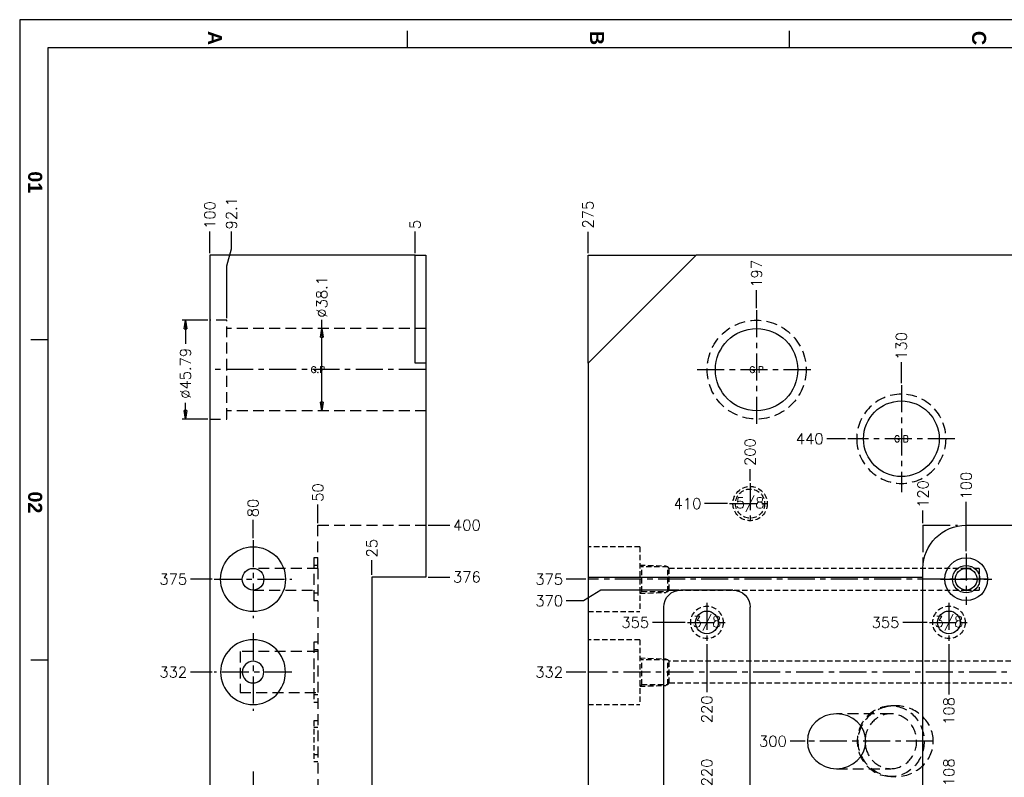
# Model space of a CAD drawing. Extents: x 2651 to 11825, y -3833 to 1075.
# Tile 519 of 656: x 5671 to 6126, y -1864 to -1513. Entities that reach past the tile are written whole.
import ezdxf
from ezdxf.enums import TextEntityAlignment as Align

# ---------------------------------------------------------------- set-up
doc = ezdxf.new("R2010")
doc.units = 0
doc.header["$LTSCALE"] = 10
for name, pattern in [('CENTER', [2, 1.25, -0.25, 0.25, -0.25]), ('DASHED', [0.75, 0.5, -0.25]), ('HIDDEN', [0.375, 0.25, -0.125]), ('PHANTOM', [2.5, 1.25, -0.25, 0.25, -0.25, 0.25, -0.25])]:
    doc.linetypes.add(name, pattern=pattern)
doc.layers.get('0').update_dxf_attribs({"linetype": 'CONTINUOUS'})
doc.layers.get('Defpoints').update_dxf_attribs({"linetype": 'CONTINUOUS'})
for name, color, linetype in [('98', 7, 'CONTINUOUS'), ('BOX', 4, 'CONTINUOUS'), ('CEN', 1, 'CENTER'), ('COOL', 150, 'HIDDEN'), ('DIM', 3, 'CONTINUOUS'), ('DIVIDE', 5, 'PHANTOM'), ('HIDDEN', 6, 'HIDDEN'), ('PART', 7, 'CONTINUOUS'), ('TEXT', 4, 'CONTINUOUS')]:
    doc.layers.add(name, color=color, linetype=linetype)
doc.styles.get("Standard").update_dxf_attribs({"font": 'romans.shx'})
doc.dimstyles.new('T5', dxfattribs={"dimtxt": 5, "dimasz": 4, "dimexe": 1.5, "dimexo": 1, "dimgap": 1.5, "dimtad": 0, "dimrnd": 1.38778e-17, "dimzin": 9, "dimdsep": 46, "dimtxsty": 'Standard', "dimblk": 'CLOSED', "dimcen": 0, "dimclrd": 3, "dimclre": 3, "dimclrt": 3, "dimazin": 2, "dimtfac": 0.75, "dimtofl": 0, "dimtmove": 0, "dimatfit": 3, "dimfxl": 0, "dimtolj": 1, "dimarcsym": 0})

# ---------------------------------------------------------------- blocks, each defined once
blk = doc.blocks.new('*U2493', base_point=(3371.43, -803.36))
for radius in [7.94, 6.75]:
    blk.add_circle((3371.43, -803.36), radius)
at = {"layer": 'CEN'}
for p, q in [((3371.43, -793.83), (3371.43, -812.89)), ((3361.9, -803.36), (3380.96, -803.36))]:
    blk.add_line(p, q, dxfattribs=at)
blk = doc.blocks.new('*U2495', base_point=(3351.43, -858.36))
blk.add_circle((3351.43, -858.36), 7.5)
at = {"layer": 'CEN'}
for p, q in [((3351.43, -849.36), (3351.43, -867.36)), ((3342.43, -858.36), (3360.43, -858.36))]:
    blk.add_line(p, q, dxfattribs=at)
at = {"layer": 'PART'}
blk.add_circle((3351.43, -858.36), 5.25, dxfattribs=at)
blk = doc.blocks.new('*U2511', base_point=(3463.43, -858.36))
blk.add_circle((3463.43, -858.36), 7.5)
at = {"layer": 'CEN'}
for p, q in [((3463.43, -849.36), (3463.43, -867.36)), ((3454.43, -858.36), (3472.43, -858.36))]:
    blk.add_line(p, q, dxfattribs=at)
at = {"layer": 'PART'}
blk.add_circle((3463.43, -858.36), 5.25, dxfattribs=at)
blk = doc.blocks.new('*D2976')
at = {"layer": 'Defpoints', "color": 0}
for p in [(5933.68, -1611.51), (5933.68, -1622.36), (6208.68, -2147.36)]:
    blk.add_point(p, dxfattribs=at)
at = {"layer": 'DIM', "color": 3, "lineweight": -2}
blk.add_line((5933.68, -1621.36), (5933.68, -1611.51), dxfattribs=at)
at = {"layer": 'DIM', "color": 3, "insert": (5933.68, -1603.59), "char_height": 5, "attachment_point": 5, "rotation": 90}
blk.add_mtext('\\A1;275', dxfattribs=at)
blk = doc.blocks.new('_Closed')
at = {"color": 0, "linetype": 'ByBlock', "lineweight": -2}
for p, q in [((-1, 0.17), (0, 0)), ((-1, 0.17), (-1, -0.17)), ((0, 0), (-1, -0.17)), ((0, 0), (-1, 0))]:
    blk.add_line(p, q, dxfattribs=at)
blk = doc.blocks.new('*D3006')
at = {"layer": 'Defpoints', "color": 0}
for p in [(6011.68, -1638.57), (6011.68, -1647.88), (6208.68, -2147.36)]:
    blk.add_point(p, dxfattribs=at)
at = {"layer": 'DIM', "color": 3, "lineweight": -2}
blk.add_line((6011.68, -1646.88), (6011.68, -1638.57), dxfattribs=at)
at = {"layer": 'DIM', "color": 3, "insert": (6011.68, -1631), "char_height": 5, "attachment_point": 5, "rotation": 90}
blk.add_mtext('\\A1;197', dxfattribs=at)
blk = doc.blocks.new('*D3007')
at = {"layer": 'Defpoints', "color": 0}
for p in [(6078.68, -1671.96), (6078.68, -1682.58), (6208.68, -2147.36)]:
    blk.add_point(p, dxfattribs=at)
at = {"layer": 'DIM', "color": 3, "lineweight": -2}
blk.add_line((6078.68, -1681.58), (6078.68, -1671.96), dxfattribs=at)
at = {"layer": 'DIM', "color": 3, "insert": (6078.68, -1664.39), "char_height": 5, "attachment_point": 5, "rotation": 90}
blk.add_mtext('\\A1;130', dxfattribs=at)
blk = doc.blocks.new('*D3008')
at = {"layer": 'Defpoints', "color": 0}
for p in [(6044.16, -1707.36), (6053.9, -1707.36), (6208.68, -2147.36)]:
    blk.add_point(p, dxfattribs=at)
at = {"layer": 'DIM', "color": 3, "lineweight": -2}
blk.add_line((6052.9, -1707.36), (6044.16, -1707.36), dxfattribs=at)
at = {"layer": 'DIM', "color": 3, "insert": (6036.23, -1707.36), "char_height": 5, "attachment_point": 5}
blk.add_mtext('\\A1;440', dxfattribs=at)
blk = doc.blocks.new('*D3009')
at = {"layer": 'Defpoints', "color": 0}
for p in [(6008.68, -1721.47), (6008.68, -1727.83), (6208.68, -2147.36)]:
    blk.add_point(p, dxfattribs=at)
at = {"layer": 'DIM', "color": 3, "lineweight": -2}
blk.add_line((6008.68, -1726.83), (6008.68, -1721.47), dxfattribs=at)
at = {"layer": 'DIM', "color": 3, "insert": (6008.68, -1713.54), "char_height": 5, "attachment_point": 5, "rotation": 90}
blk.add_mtext('\\A1;200', dxfattribs=at)
blk = doc.blocks.new('*D3010')
at = {"layer": 'Defpoints', "color": 0}
for p in [(5987.65, -1737.36), (5999.16, -1737.36), (6208.68, -2147.36)]:
    blk.add_point(p, dxfattribs=at)
at = {"layer": 'DIM', "color": 3, "lineweight": -2}
blk.add_line((5998.16, -1737.36), (5987.65, -1737.36), dxfattribs=at)
at = {"layer": 'DIM', "color": 3, "insert": (5979.72, -1737.36), "char_height": 5, "attachment_point": 5}
blk.add_mtext('\\A1;410', dxfattribs=at)
blk = doc.blocks.new('*D3078')
at = {"layer": 'Defpoints', "color": 0}
for p in [(6108.68, -1736.6), (6108.68, -1760.45), (6208.68, -2147.36)]:
    blk.add_point(p, dxfattribs=at)
at = {"layer": 'DIM', "color": 3, "lineweight": -2}
blk.add_line((6108.68, -1759.45), (6108.68, -1736.6), dxfattribs=at)
at = {"layer": 'DIM', "color": 3, "insert": (6108.68, -1729.03), "char_height": 5, "attachment_point": 5, "rotation": 90}
blk.add_mtext('\\A1;100', dxfattribs=at)
blk = doc.blocks.new('*D3079')
at = {"layer": 'Defpoints', "color": 0}
for p in [(6100.68, -1801.36), (6100.68, -1825.8), (6208.68, -2147.36)]:
    blk.add_point(p, dxfattribs=at)
at = {"layer": 'DIM', "color": 3, "lineweight": -2}
blk.add_line((6100.68, -1802.36), (6100.68, -1825.8), dxfattribs=at)
at = {"layer": 'DIM', "color": 3, "insert": (6100.68, -1833.37), "char_height": 5, "attachment_point": 5, "rotation": 90}
blk.add_mtext('\\A1;108', dxfattribs=at)
blk = doc.blocks.new('*D3080')
at = {"layer": 'Defpoints', "color": 0}
for p in [(6079.28, -1792.36), (6091.68, -1792.36), (6208.68, -2147.36)]:
    blk.add_point(p, dxfattribs=at)
at = {"layer": 'DIM', "color": 3, "lineweight": -2}
blk.add_line((6090.68, -1792.36), (6079.28, -1792.36), dxfattribs=at)
at = {"layer": 'DIM', "color": 3, "insert": (6071.35, -1792.36), "char_height": 5, "attachment_point": 5}
blk.add_mtext('\\A1;355', dxfattribs=at)
blk = doc.blocks.new('*D3098')
at = {"layer": 'Defpoints', "color": 0}
for p in [(6100.68, -1869.33), (6100.68, -1893.36), (6208.68, -2147.36)]:
    blk.add_point(p, dxfattribs=at)
at = {"layer": 'DIM', "color": 3, "lineweight": -2}
blk.add_line((6100.68, -1892.36), (6100.68, -1869.33), dxfattribs=at)
at = {"layer": 'DIM', "color": 3, "insert": (6100.68, -1861.76), "char_height": 5, "attachment_point": 5, "rotation": 90}
blk.add_mtext('\\A1;108', dxfattribs=at)
blk = doc.blocks.new('*D3099')
at = {"layer": 'Defpoints', "color": 0}
for p in [(5923.63, -1772.36), (5933.68, -1772.36), (6208.68, -2147.36)]:
    blk.add_point(p, dxfattribs=at)
at = {"layer": 'DIM', "color": 3, "lineweight": -2}
blk.add_line((5932.68, -1772.36), (5923.63, -1772.36), dxfattribs=at)
at = {"layer": 'DIM', "color": 3, "insert": (5915.7, -1772.36), "char_height": 5, "attachment_point": 5}
blk.add_mtext('\\A1;375', dxfattribs=at)
blk = doc.blocks.new('*D3100')
at = {"layer": 'Defpoints', "color": 0}
for p in [(5923.63, -1815.36), (5933.68, -1815.36), (6208.68, -2147.36)]:
    blk.add_point(p, dxfattribs=at)
at = {"layer": 'DIM', "color": 3, "lineweight": -2}
blk.add_line((5932.68, -1815.36), (5923.63, -1815.36), dxfattribs=at)
at = {"layer": 'DIM', "color": 3, "insert": (5915.7, -1815.36), "char_height": 5, "attachment_point": 5}
blk.add_mtext('\\A1;332', dxfattribs=at)
blk = doc.blocks.new('*D3118')
at = {"layer": 'Defpoints', "color": 0}
for p in [(5963.47, -1792.36), (5979.68, -1792.36), (6208.68, -2147.36)]:
    blk.add_point(p, dxfattribs=at)
at = {"layer": 'DIM', "color": 3, "lineweight": -2}
blk.add_line((5978.68, -1792.36), (5963.47, -1792.36), dxfattribs=at)
at = {"layer": 'DIM', "color": 3, "insert": (5955.54, -1792.36), "char_height": 5, "attachment_point": 5}
blk.add_mtext('\\A1;355', dxfattribs=at)
blk = doc.blocks.new('*D3130')
at = {"layer": 'Defpoints', "color": 0}
for p in [(5976.68, -1777.36), (5923.63, -1782.36), (6208.68, -2147.36)]:
    blk.add_point(p, dxfattribs=at)
at = {"layer": 'DIM', "color": 3, "lineweight": -2}
for p, q in [((5939.63, -1777.36), (5931.63, -1782.36)), ((5975.68, -1777.36), (5939.63, -1777.36)), ((5931.63, -1782.36), (5923.63, -1782.36))]:
    blk.add_line(p, q, dxfattribs=at)
at = {"layer": 'DIM', "color": 3, "insert": (5915.7, -1782.36), "char_height": 5, "attachment_point": 5}
blk.add_mtext('\\A1;370', dxfattribs=at)
blk = doc.blocks.new('*D3140')
at = {"layer": 'Defpoints', "color": 0}
for p in [(5988.68, -1801.36), (5988.68, -1824.68), (6208.68, -2147.36)]:
    blk.add_point(p, dxfattribs=at)
at = {"layer": 'DIM', "color": 3, "lineweight": -2}
blk.add_line((5988.68, -1802.36), (5988.68, -1824.68), dxfattribs=at)
at = {"layer": 'DIM', "color": 3, "insert": (5988.68, -1832.6), "char_height": 5, "attachment_point": 5, "rotation": 90}
blk.add_mtext('\\A1;220', dxfattribs=at)
blk = doc.blocks.new('*D3141')
at = {"layer": 'Defpoints', "color": 0}
for p in [(6027.16, -1847.36), (6035.17, -1847.36), (6208.68, -2147.36)]:
    blk.add_point(p, dxfattribs=at)
at = {"layer": 'DIM', "color": 3, "lineweight": -2}
blk.add_line((6034.17, -1847.36), (6027.16, -1847.36), dxfattribs=at)
at = {"layer": 'DIM', "color": 3, "insert": (6019.23, -1847.36), "char_height": 5, "attachment_point": 5}
blk.add_mtext('\\A1;300', dxfattribs=at)
blk = doc.blocks.new('*D3142')
at = {"layer": 'Defpoints', "color": 0}
for p in [(5988.68, -1869.74), (5988.68, -1893.36), (6208.68, -2147.36)]:
    blk.add_point(p, dxfattribs=at)
at = {"layer": 'DIM', "color": 3, "lineweight": -2}
blk.add_line((5988.68, -1892.36), (5988.68, -1869.74), dxfattribs=at)
at = {"layer": 'DIM', "color": 3, "insert": (5988.68, -1861.81), "char_height": 5, "attachment_point": 5, "rotation": 90}
blk.add_mtext('\\A1;220', dxfattribs=at)
blk = doc.blocks.new('*D3151')
at = {"layer": 'Defpoints', "color": 0}
for p in [(6088.68, -1740.51), (6088.68, -1747.36), (6208.68, -2147.36)]:
    blk.add_point(p, dxfattribs=at)
at = {"layer": 'DIM', "color": 3, "lineweight": -2}
blk.add_line((6088.68, -1746.36), (6088.68, -1740.51), dxfattribs=at)
at = {"layer": 'DIM', "color": 3, "insert": (6088.68, -1732.94), "char_height": 5, "attachment_point": 5, "rotation": 90}
blk.add_mtext('\\A1;120', dxfattribs=at)
blk = doc.blocks.new('*D3198')
at = {"layer": 'Defpoints', "color": 0}
for p in [(5758.68, -1611.36), (5758.68, -1622.36), (5858.68, -2147.36)]:
    blk.add_point(p, dxfattribs=at)
at = {"layer": 'DIM', "color": 3, "lineweight": -2}
blk.add_line((5758.68, -1621.36), (5758.68, -1611.36), dxfattribs=at)
at = {"layer": 'DIM', "color": 3, "insert": (5758.68, -1603.79), "char_height": 5, "attachment_point": 5, "rotation": 90}
blk.add_mtext('\\A1;100', dxfattribs=at)
blk = doc.blocks.new('*D3199')
at = {"layer": 'Defpoints', "color": 0}
for p in [(5768.68, -1611.36), (5766.58, -1652.46), (5858.68, -2147.36)]:
    blk.add_point(p, dxfattribs=at)
at = {"layer": 'DIM', "color": 3, "lineweight": -2}
for p, q in [((5768.68, -1619.36), (5768.68, -1611.36)), ((5766.58, -1627.36), (5768.68, -1619.36)), ((5766.58, -1651.46), (5766.58, -1627.36))]:
    blk.add_line(p, q, dxfattribs=at)
at = {"layer": 'DIM', "color": 3, "insert": (5768.68, -1602.95), "char_height": 5, "attachment_point": 5, "rotation": 90}
blk.add_mtext('\\A1;92.1', dxfattribs=at)
blk = doc.blocks.new('*D3200')
at = {"layer": 'Defpoints', "color": 0}
for p in [(5853.68, -1611.36), (5853.68, -1622.36), (5858.68, -2147.36)]:
    blk.add_point(p, dxfattribs=at)
at = {"layer": 'DIM', "color": 3, "lineweight": -2}
blk.add_line((5853.68, -1621.36), (5853.68, -1611.36), dxfattribs=at)
at = {"layer": 'DIM', "color": 3, "insert": (5853.68, -1608.19), "char_height": 5, "attachment_point": 5, "rotation": 90}
blk.add_mtext('\\A1;5', dxfattribs=at)
blk = doc.blocks.new('*D3201')
at = {"layer": 'Defpoints', "color": 0}
for p in [(5758.68, -1652.46), (5747.42, -1698.25), (5758.68, -1698.25)]:
    blk.add_point(p, dxfattribs=at)
at = {"layer": 'DIM', "color": 3, "lineweight": -2}
for p, q in [((5757.68, -1652.46), (5745.92, -1652.46)), ((5747.42, -1656.46), (5747.42, -1663.44)), ((5747.42, -1694.25), (5747.42, -1690.72)), ((5757.68, -1698.25), (5745.92, -1698.25))]:
    blk.add_line(p, q, dxfattribs=at)
at = {"layer": 'DIM', "color": 3, "lineweight": -2, "xscale": 4, "yscale": 4, "zscale": 4}
for p, rotation in [((5747.42, -1652.46), 90), ((5747.42, -1698.25), 270)]:
    blk.add_blockref('_Closed', p, dxfattribs=dict(at, rotation=rotation))
at = {"layer": 'DIM', "color": 3, "insert": (5747.42, -1677.08), "char_height": 5, "attachment_point": 5, "rotation": 90}
blk.add_mtext('\\A1;%%c45.79', dxfattribs=at)
blk = doc.blocks.new('*D3202')
at = {"layer": 'Defpoints', "color": 0}
for p in [(5812.63, -1656.31), (5810.49, -1694.41), (5812.63, -1694.41)]:
    blk.add_point(p, dxfattribs=at)
at = {"layer": 'DIM', "color": 3, "lineweight": -2}
for p, q in [((5810.49, -1656.31), (5810.49, -1652.31)), ((5811.63, -1656.31), (5808.99, -1656.31)), ((5810.49, -1690.41), (5810.49, -1660.31)), ((5811.63, -1694.41), (5808.99, -1694.41))]:
    blk.add_line(p, q, dxfattribs=at)
at = {"layer": 'DIM', "color": 3, "lineweight": -2, "xscale": 4, "yscale": 4, "zscale": 4}
for p, rotation in [((5810.49, -1656.31), 90), ((5810.49, -1694.41), 270)]:
    blk.add_blockref('_Closed', p, dxfattribs=dict(at, rotation=rotation))
at = {"layer": 'DIM', "color": 3, "insert": (5810.49, -1641.64), "char_height": 5, "attachment_point": 5, "rotation": 90}
blk.add_mtext('\\A1;%%c38.1', dxfattribs=at)
blk = doc.blocks.new('*D3203')
at = {"layer": 'Defpoints', "color": 0}
for p in [(5858.68, -1771.36), (5869.68, -1771.36), (5858.68, -2147.36)]:
    blk.add_point(p, dxfattribs=at)
at = {"layer": 'DIM', "color": 3, "lineweight": -2}
blk.add_line((5859.68, -1771.36), (5869.68, -1771.36), dxfattribs=at)
at = {"layer": 'DIM', "color": 3, "insert": (5877.61, -1771.36), "char_height": 5, "attachment_point": 5}
blk.add_mtext('\\A1;376', dxfattribs=at)
blk = doc.blocks.new('*D3214')
at = {"layer": 'Defpoints', "color": 0}
for p in [(5858.68, -1747.36), (5869.68, -1747.36), (5858.68, -2147.36)]:
    blk.add_point(p, dxfattribs=at)
at = {"layer": 'DIM', "color": 3, "lineweight": -2}
blk.add_line((5859.68, -1747.36), (5869.68, -1747.36), dxfattribs=at)
at = {"layer": 'DIM', "color": 3, "insert": (5877.61, -1747.36), "char_height": 5, "attachment_point": 5}
blk.add_mtext('\\A1;400', dxfattribs=at)
blk = doc.blocks.new('*D3236')
at = {"layer": 'Defpoints', "color": 0}
for p in [(5749.68, -1815.36), (5760.68, -1815.36), (5858.68, -2147.36)]:
    blk.add_point(p, dxfattribs=at)
at = {"layer": 'DIM', "color": 3, "lineweight": -2}
blk.add_line((5759.68, -1815.36), (5749.68, -1815.36), dxfattribs=at)
at = {"layer": 'DIM', "color": 3, "insert": (5741.76, -1815.36), "char_height": 5, "attachment_point": 5}
blk.add_mtext('\\A1;332', dxfattribs=at)
blk = doc.blocks.new('*D3237')
at = {"layer": 'Defpoints', "color": 0}
for p in [(5749.68, -1772.36), (5760.68, -1772.36), (5858.68, -2147.36)]:
    blk.add_point(p, dxfattribs=at)
at = {"layer": 'DIM', "color": 3, "lineweight": -2}
blk.add_line((5759.68, -1772.36), (5749.68, -1772.36), dxfattribs=at)
at = {"layer": 'DIM', "color": 3, "insert": (5741.76, -1772.36), "char_height": 5, "attachment_point": 5}
blk.add_mtext('\\A1;375', dxfattribs=at)
blk = doc.blocks.new('*D3238')
at = {"layer": 'Defpoints', "color": 0}
for p in [(5778.68, -1744.92), (5778.68, -1754.36), (5858.68, -2147.36)]:
    blk.add_point(p, dxfattribs=at)
at = {"layer": 'DIM', "color": 3, "lineweight": -2}
blk.add_line((5778.68, -1753.36), (5778.68, -1744.92), dxfattribs=at)
at = {"layer": 'DIM', "color": 3, "insert": (5778.68, -1739.37), "char_height": 5, "attachment_point": 5, "rotation": 90}
blk.add_mtext('\\A1;80', dxfattribs=at)
blk = doc.blocks.new('*D3239')
at = {"layer": 'Defpoints', "color": 0}
for p in [(5808.68, -1737.78), (5808.68, -1747.36), (5858.68, -2147.36)]:
    blk.add_point(p, dxfattribs=at)
at = {"layer": 'DIM', "color": 3, "lineweight": -2}
blk.add_line((5808.68, -1746.36), (5808.68, -1737.78), dxfattribs=at)
at = {"layer": 'DIM', "color": 3, "insert": (5808.68, -1732.23), "char_height": 5, "attachment_point": 5, "rotation": 90}
blk.add_mtext('\\A1;50', dxfattribs=at)
blk = doc.blocks.new('*D3245')
at = {"layer": 'Defpoints', "color": 0}
for p in [(5833.68, -1763.55), (5833.68, -1771.36), (5858.68, -2147.36)]:
    blk.add_point(p, dxfattribs=at)
at = {"layer": 'DIM', "color": 3, "lineweight": -2}
blk.add_line((5833.68, -1770.36), (5833.68, -1763.55), dxfattribs=at)
at = {"layer": 'DIM', "color": 3, "insert": (5833.68, -1758), "char_height": 5, "attachment_point": 5, "rotation": 90}
blk.add_mtext('\\A1;25', dxfattribs=at)
blk = doc.blocks.new('QQQ')
at = {"color": 4}
for p, q in [((-983.2, 2475.08), (-983.2, 2481.08)), ((-847.2, 2475.08), (-847.2, 2481.08)), ((-1111.2, 2371.08), (-1117.2, 2371.08)), ((-1111.2, 2257.08), (-1117.2, 2257.08))]:
    blk.add_line(p, q, dxfattribs=at)
at = {"layer": 'BOX', "color": 3}
for points in [[(-1121.2, 2485.08), (-1121.2, 1345.08), (-301.2, 1345.08), (-301.2, 2485.08)], [(-1111.2, 2475.08), (-1111.2, 1355.08), (-311.2, 1355.08), (-311.2, 2475.08)]]:
    blk.add_lwpolyline(points, close=True, dxfattribs=at)
at = {"color": 4, "char_height": 5, "attachment_point": 1, "rotation": 270}
for s, width, insert in [('{\\fArial|b1|i0|c0|p34;\\C6;A}', 6, (-1049.2, 2481.08)), ('{\\fArial|b1|i0|c0|p34;\\C6;B}', 6, (-913.2, 2481.08)), ('{\\fArial|b1|i0|c0|p34;\\C6;C}', 6, (-777.2, 2481.08)), ('{\\fArial|b1|i0|c0|p34;\\C6;01}', 8, (-1113.2, 2431.08)), ('{\\fArial|b1|i0|c0|p34;\\C6;02}', 8, (-1113.2, 2317.08))]:
    blk.add_mtext_dynamic_manual_height_columns(s, width=width, gutter_width=12.5, heights=[0], dxfattribs=dict(at, insert=insert))

msp = doc.modelspace()

# ---------------------------------------------------------------- linework, layer by layer
at = {"layer": '98', "color": 7, "linetype": 'Continuous'}
for p, q in [((5758.684, -1622.358), (5758.684, -2672.358)), ((5853.684, -1622.358), (5758.684, -1622.358)), ((5853.684, -1622.358), (5858.684, -1622.358)), ((5853.684, -1672.358), (5853.684, -1622.358)), ((5858.684, -1622.358), (5858.684, -1672.358)), ((5933.684, -1672.358), (5933.684, -1622.358)), ((5933.684, -1622.358), (5983.684, -1622.358)), ((5983.684, -1622.358), (5933.684, -1672.358)), ((6433.684, -1622.358), (5983.684, -1622.358)), ((5858.684, -1672.358), (5853.684, -1672.358)), ((5858.684, -1672.358), (5858.684, -1771.358)), ((5933.684, -1672.358), (5933.684, -1771.358)), ((6108.684, -1747.358), (6308.684, -1747.358)), ((6088.684, -1771.358), (6088.684, -1767.358)), ((5858.684, -1771.358), (5833.684, -1771.358)), ((5833.684, -1771.358), (5833.684, -1923.358)), ((5933.684, -1771.358), (5933.684, -1923.358)), ((5933.684, -1771.358), (6088.684, -1771.358)), ((6088.684, -1923.358), (6088.684, -1771.358)), ((6000.684, -1777.358), (5976.684, -1777.358)), ((5968.684, -1909.358), (5968.684, -1785.358)), ((6008.684, -1909.358), (6008.684, -1785.358))]:
    msp.add_line(p, q, dxfattribs=at)
at = {"layer": '98', "color": 6, "linetype": 'DASHED'}
for p, q in [((5766.584, -1652.463), (5758.684, -1652.463)), ((5766.584, -1675.358), (5766.584, -1652.463)), ((5858.684, -1656.308), (5766.584, -1656.308)), ((5766.584, -1698.253), (5766.584, -1675.358)), ((5858.684, -1694.408), (5766.584, -1694.408)), ((5758.684, -1698.253), (5766.584, -1698.253)), ((5808.684, -1747.358), (5858.684, -1747.358)), ((5808.684, -1767.358), (5808.684, -1747.358)), ((5808.684, -1762.438), (5806.784, -1762.438)), ((5806.784, -1762.438), (5806.784, -1782.278)), ((5808.684, -1767.358), (5778.684, -1767.358)), ((5808.684, -1766.008), (5806.784, -1766.008)), ((5808.684, -1767.358), (5808.684, -2527.358)), ((5778.684, -1777.358), (5808.684, -1777.358)), ((5806.784, -1778.708), (5808.684, -1778.708)), ((5806.784, -1782.278), (5808.684, -1782.278)), ((5808.684, -1801.488), (5806.784, -1801.488)), ((5806.784, -1801.488), (5806.784, -1815.358)), ((5808.684, -1805.858), (5772.684, -1805.858)), ((5772.684, -1805.858), (5772.684, -1824.858)), ((5808.684, -1805.058), (5806.784, -1805.058)), ((5806.784, -1815.358), (5806.784, -1829.228)), ((5772.684, -1824.858), (5808.684, -1824.858)), ((5806.784, -1825.658), (5808.684, -1825.658)), ((5806.784, -1829.228), (5808.684, -1829.228)), ((6075.982, -1830.958), (6073.81, -1830.958)), ((6073.81, -1834.658), (6048.684, -1834.658)), ((6048.684, -1860.058), (6073.81, -1860.058)), ((6073.81, -1863.758), (6075.982, -1863.758))]:
    msp.add_line(p, q, dxfattribs=at)
msp.add_circle((6011.684, -1675.358), 22.895, dxfattribs=at)
at = {"layer": '98', "color": 7, "linetype": 'Continuous'}
for centre, radius in [((6011.684, -1675.358), 19.05), ((6078.684, -1707.358), 17.5), ((5778.684, -1772.358), 15), ((6108.684, -1772.358), 9.92), ((5778.684, -1772.358), 5), ((6108.684, -1772.358), 6.35), ((6108.684, -1772.358), 5)]:
    msp.add_circle(centre, radius, dxfattribs=at)
at = {"layer": '98', "color": 6, "linetype": 'DASHED', "extrusion": (0, 0, -1)}
msp.add_circle((-6078.684, -1707.358), 20.65, dxfattribs=at)
at = {"layer": '98', "color": 7, "linetype": 'Continuous', "extrusion": (0, 0, -1)}
for radius in [15, 5]:
    msp.add_circle((-5778.684, -1815.358), radius, dxfattribs=at)
for centre, radius, start, end in [((-6108.684, -1767.358), 20, 0, 90), ((-5976.684, -1785.358), 8, 0, 90), ((-6000.684, -1785.358), 8, 90, 180)]:
    msp.add_arc(centre, radius, start, end, dxfattribs=at)
at = {"layer": '98', "color": 6, "linetype": 'DASHED'}
msp.add_ellipse((6073.81, -1847.358), major_axis=(0, -16.4), ratio=0.9396926, dxfattribs=at)
at = {"layer": '98', "color": 6, "linetype": 'DASHED', "extrusion": (0, 0, -1)}
msp.add_ellipse((6075.982, -1847.358), major_axis=(-17.453, 0), ratio=0.9396926, start_param=3.1415927, end_param=9.424778, dxfattribs=at)
at = {"layer": '98', "color": 7, "linetype": 'Continuous', "extrusion": (0, 0, -1)}
msp.add_ellipse((6048.684, -1847.358), major_axis=(-13.515, 0), ratio=0.9396926, dxfattribs=at)
at = {"layer": '98', "color": 6, "linetype": 'DASHED'}
for start_param, end_param in [(0, 4.552855), (4.871923, 6.2831853)]:
    msp.add_ellipse((6073.81, -1847.358), major_axis=(0, -12.7), ratio=0.9396926, start_param=start_param, end_param=end_param, dxfattribs=at)
at = {"layer": '98', "color": 7, "linetype": 'Continuous'}
for start_param, end_param in [(4.552855, 4.712389), (4.712389, 4.871923)]:
    msp.add_ellipse((6073.81, -1847.358), major_axis=(0, -12.7), ratio=0.9396926, start_param=start_param, end_param=end_param, dxfattribs=at)
at = {"layer": '98', "color": 6, "linetype": 'DASHED'}
for points in [[(5773.692, -1815.082), (5773.666, -1815.551), (5773.707, -1816.021), (5773.81, -1816.474)], [(5780.466, -1820.03), (5780.946, -1819.846), (5781.393, -1819.591), (5781.79, -1819.276)], [(5781.79, -1819.276), (5781.943, -1819.155), (5782.088, -1819.026), (5782.225, -1818.889)]]:
    msp.add_open_spline(points, degree=3, dxfattribs=at)
at = {"layer": 'CEN'}
for p, q in [((6011.684, -1647.884), (6011.684, -1702.832)), ((5858.684, -1675.358), (5758.684, -1675.358)), ((5984.21, -1675.358), (6039.158, -1675.358)), ((6078.684, -1682.578), (6078.684, -1732.138)), ((6103.464, -1707.358), (6053.904, -1707.358)), ((5778.684, -1754.358), (5778.684, -1790.358)), ((6108.684, -1760.454), (6108.684, -1784.262)), ((5760.684, -1772.358), (5796.684, -1772.358)), ((6096.78, -1772.358), (6120.588, -1772.358)), ((5778.684, -1797.358), (5778.684, -1833.358)), ((5796.684, -1815.358), (5760.684, -1815.358)), ((5778.684, -1861.358), (5778.684, -1897.358))]:
    msp.add_line(p, q, dxfattribs=at)
at = {"layer": 'COOL'}
for p, q in [((5957.684, -1757.358), (5933.684, -1757.358)), ((5957.684, -1757.358), (5957.684, -1787.358)), ((6108.684, -1767.358), (5971.278, -1767.358)), ((6114.684, -1767.358), (6108.684, -1767.358)), ((6114.684, -1767.358), (6114.684, -1772.358)), ((6114.684, -1772.358), (6114.684, -1777.358)), ((5971.278, -1777.358), (6108.684, -1777.358)), ((6108.684, -1777.358), (6114.684, -1777.358)), ((5933.684, -1787.358), (5957.684, -1787.358)), ((5957.684, -1800.358), (5933.684, -1800.358)), ((5957.684, -1800.358), (5957.684, -1815.358)), ((6140.584, -1810.358), (5971.278, -1810.358)), ((5957.684, -1815.358), (5957.684, -1830.358)), ((5971.278, -1820.358), (6140.599, -1820.358)), ((5933.684, -1830.358), (5957.684, -1830.358)), ((5808.684, -1837.938), (5806.784, -1837.938)), ((5806.784, -1837.938), (5806.784, -1856.778)), ((5808.684, -1841.008), (5806.784, -1841.008)), ((5808.684, -1853.708), (5806.784, -1853.708)), ((5806.784, -1856.778), (5808.684, -1856.778))]:
    msp.add_line(p, q, dxfattribs=at)
at = {"layer": 'COOL', "color": 1, "linetype": 'CENTER'}
for p, q in [((6118.604, -1772.358), (5933.684, -1772.358)), ((6162.554, -1815.358), (5933.684, -1815.358)), ((6093.434, -1847.358), (6035.169, -1847.358))]:
    msp.add_line(p, q, dxfattribs=at)
at = {"layer": 'COOL'}
for points in [[(5957.684, -1778.908), (5958.534, -1778.058), (5958.534, -1766.658), (5957.684, -1765.808)], [(5957.684, -1765.808), (5969.684, -1766.211), (5970.131, -1766.658)], [(5958.534, -1778.058), (5970.578, -1778.058), (5970.578, -1766.658), (5958.534, -1766.658)], [(5970.578, -1778.058), (5971.278, -1777.358), (5971.278, -1767.358), (5970.578, -1766.658)], [(5957.684, -1778.908), (5969.684, -1778.505), (5970.131, -1778.058)], [(5957.684, -1821.908), (5958.534, -1821.058), (5958.534, -1809.658), (5957.684, -1808.808)], [(5957.684, -1808.808), (5969.684, -1809.211), (5970.131, -1809.658)], [(5958.534, -1821.058), (5970.578, -1821.058), (5970.578, -1809.658), (5958.534, -1809.658)], [(5970.578, -1821.058), (5971.278, -1820.358), (5971.278, -1810.358), (5970.578, -1809.658)], [(5957.684, -1821.908), (5969.684, -1821.505), (5970.131, -1821.058)]]:
    msp.add_lwpolyline(points, dxfattribs=at)
at = {"layer": 'DIVIDE'}
for q in [(6088.684, -1766.558), (6104.684, -1747.358)]:
    msp.add_line((6088.684, -1747.358), q, dxfattribs=at)

# ---------------------------------------------------------------- block references
at = {"layer": 'DIM', "xscale": 1.3, "yscale": 1.3, "zscale": 1.3}
msp.add_blockref('QQQ', (7128.245, -4743.963), dxfattribs=at)
at = {"layer": 'HIDDEN'}
for name, p in [('*U2493', (6008.684, -1737.358)), ('*U2495', (5988.684, -1792.358)), ('*U2511', (6100.684, -1792.358))]:
    msp.add_blockref(name, p, dxfattribs=at)

# ---------------------------------------------------------------- texts
at = {"layer": 'TEXT'}
for s, height, p in [('G.P', 3, (5808.684, -1675.358)), ('G.P', 3, (6011.684, -1675.358)), ('G.B', 3, (6078.684, -1707.358)), ('5/8', 5, (6008.684, -1737.358)), ('3/8', 5, (5988.684, -1792.358)), ('3/8', 5, (6100.684, -1792.358))]:
    msp.add_text(s, height=height, dxfattribs=at).set_placement(p, align=Align.MIDDLE)

# ---------------------------------------------------------------- dimensions: what is measured, and where the dimension line sits
at = {"layer": 'DIM'}
for feature_location, offset, dtype, origin, picture, middle in [((5758.684, -1622.358), (0, 11), 1, (5858.684, -2147.358), '*D3198', (5758.684, -1603.787)), ((5766.584, -1652.463), (2.1, 41.105), 1, (5858.684, -2147.358), '*D3199', (5768.684, -1602.953)), ((5933.684, -1622.358), (0, 10.844), 1, (6208.684, -2147.358), '*D2976', (5933.684, -1603.585)), ((5853.684, -1622.358), (0, 11), 1, (5858.684, -2147.358), '*D3200', (5853.684, -1608.191)), ((6011.684, -1647.884), (0, 9.314), 1, (6208.684, -2147.358), '*D3006', (6011.684, -1630.998)), ((6078.684, -1682.578), (0, 10.615), 1, (6208.684, -2147.358), '*D3007', (6078.684, -1664.392)), ((6008.684, -1727.83), (0, 6.362), 1, (6208.684, -2147.358), '*D3009', (6008.684, -1713.54)), ((6053.904, -1707.358), (-9.745, 0), 0, (6208.684, -2147.358), '*D3008', (6036.231, -1707.358)), ((6108.684, -1760.454), (0, 23.851), 1, (6208.684, -2147.358), '*D3078', (6108.684, -1729.031)), ((5808.684, -1747.358), (0, 9.576), 1, (5858.684, -2147.358), '*D3239', (5808.684, -1732.234)), ((6088.684, -1747.358), (0, 6.848), 1, (6208.684, -2147.358), '*D3151', (6088.684, -1732.938)), ((5778.684, -1754.358), (0, 9.443), 1, (5858.684, -2147.358), '*D3238', (5778.684, -1739.368)), ((5999.156, -1737.358), (-11.504, 0), 0, (6208.684, -2147.358), '*D3010', (5979.723, -1737.358)), ((5858.684, -1747.358), (11, 0), 0, (5858.684, -2147.358), '*D3214', (5877.613, -1747.358)), ((5833.684, -1771.358), (0, 7.811), 1, (5858.684, -2147.358), '*D3245', (5833.684, -1757.999)), ((5760.684, -1772.358), (-11, 0), 0, (5858.684, -2147.358), '*D3237', (5741.756, -1772.358)), ((5858.684, -1771.358), (11, 0), 0, (5858.684, -2147.358), '*D3203', (5877.613, -1771.358)), ((5933.684, -1772.358), (-10.059, 0), 0, (6208.684, -2147.358), '*D3099', (5915.697, -1772.358)), ((5976.684, -1777.358), (-53.059, -5), 0, (6208.684, -2147.358), '*D3130', (5915.697, -1782.358)), ((5979.684, -1792.358), (-16.216, 0), 0, (6208.684, -2147.358), '*D3118', (5955.54, -1792.358)), ((6091.684, -1792.358), (-12.409, 0), 0, (6208.684, -2147.358), '*D3080', (6071.347, -1792.358)), ((5988.684, -1801.358), (0, -23.317), 1, (6208.684, -2147.358), '*D3140', (5988.684, -1832.604)), ((6100.684, -1801.358), (0, -24.445), 1, (6208.684, -2147.358), '*D3079', (6100.684, -1833.375)), ((5760.684, -1815.358), (-11, 0), 0, (5858.684, -2147.358), '*D3236', (5741.756, -1815.358)), ((5933.684, -1815.358), (-10.059, 0), 0, (6208.684, -2147.358), '*D3100', (5915.697, -1815.358)), ((6035.169, -1847.358), (-8.011, 0), 0, (6208.684, -2147.358), '*D3141', (6019.229, -1847.358)), ((5988.684, -1893.358), (0, 23.618), 1, (6208.684, -2147.358), '*D3142', (5988.684, -1861.811)), ((6100.684, -1893.358), (0, 24.029), 1, (6208.684, -2147.358), '*D3098', (6100.684, -1861.758))]:
    dim = msp.add_ordinate_dim(feature_location=feature_location, offset=offset, dtype=dtype, origin=origin, dimstyle='T5', dxfattribs=at)
    dim.commit()
    dim.dimension.update_dxf_attribs({"geometry": picture, "text_midpoint": middle})
for base, p1, p2, picture, middle in [((5810.494, -1694.408), (5812.634, -1656.308), (5812.634, -1694.408), '*D3202', (5810.494, -1641.641)), ((5747.425, -1698.253), (5758.684, -1652.463), (5758.684, -1698.253), '*D3201', (5747.425, -1677.08))]:
    dim = msp.add_linear_dim(base=base, p1=p1, p2=p2, angle=90, text='%%c<>', dimstyle='T5', dxfattribs=at)
    dim.commit()
    dim.dimension.update_dxf_attribs({"geometry": picture, "text_midpoint": middle, "dimtype": 160})

doc.saveas('drawing.dxf')
